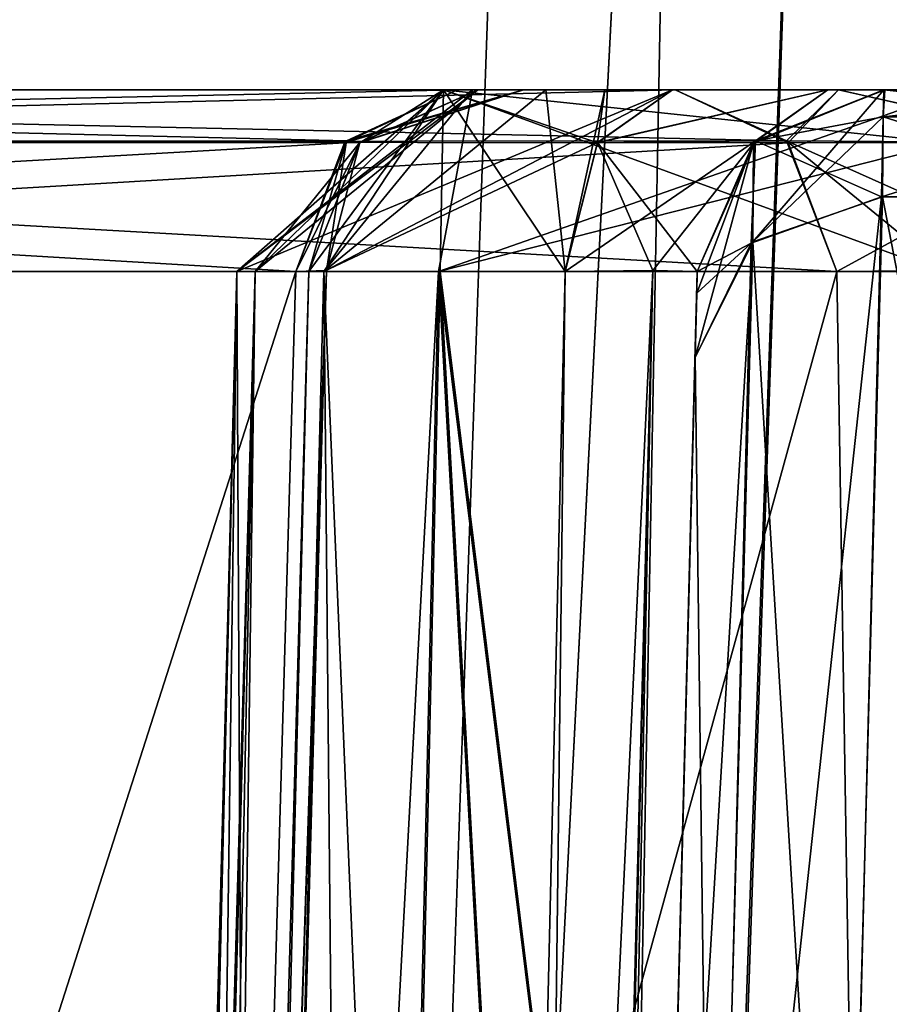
# Model space of a CAD drawing. Header units: inches. Extents: x -9.1 to 9.1, y -1.6 to 4.3.
# Tile 453 of 656: x -5.159 to -5.019, y 0.703 to 0.861. Entities that reach past the tile are written whole.
import ezdxf

# ---------------------------------------------------------------- set-up
doc = ezdxf.new("R2010")
doc.units = ezdxf.units.IN
doc.header["$LTSCALE"] = 65.185185
doc.header["$MEASUREMENT"] = 0
for name, color, linetype in [('1001', 7, 'CONTINUOUS'), ('1162', 7, 'CONTINUOUS'), ('1163', 7, 'CONTINUOUS'), ('1164', 7, 'CONTINUOUS'), ('1165', 7, 'CONTINUOUS'), ('1166', 7, 'CONTINUOUS'), ('1167', 7, 'CONTINUOUS'), ('17293', 7, 'CONTINUOUS'), ('18330', 7, 'CONTINUOUS'), ('18354', 7, 'CONTINUOUS'), ('447', 7, 'CONTINUOUS'), ('5919', 7, 'CONTINUOUS'), ('5920', 7, 'CONTINUOUS'), ('5921', 7, 'CONTINUOUS'), ('5922', 7, 'CONTINUOUS'), ('5923', 7, 'CONTINUOUS'), ('5924', 7, 'CONTINUOUS'), ('6751', 7, 'CONTINUOUS'), ('6752', 7, 'CONTINUOUS'), ('6753', 7, 'CONTINUOUS'), ('6754', 7, 'CONTINUOUS'), ('6755', 7, 'CONTINUOUS'), ('6756', 7, 'CONTINUOUS'), ('6757', 7, 'CONTINUOUS'), ('6758', 7, 'CONTINUOUS'), ('6859', 7, 'CONTINUOUS'), ('6860', 7, 'CONTINUOUS'), ('6861', 7, 'CONTINUOUS'), ('6862', 7, 'CONTINUOUS'), ('6874', 7, 'CONTINUOUS'), ('6891', 7, 'CONTINUOUS'), ('6892', 7, 'CONTINUOUS'), ('6893', 7, 'CONTINUOUS'), ('6894', 7, 'CONTINUOUS'), ('6895', 7, 'CONTINUOUS'), ('6896', 7, 'CONTINUOUS'), ('6901', 7, 'CONTINUOUS'), ('6902', 7, 'CONTINUOUS'), ('6903', 7, 'CONTINUOUS'), ('6904', 7, 'CONTINUOUS'), ('6926', 7, 'CONTINUOUS'), ('6927', 7, 'CONTINUOUS'), ('6928', 7, 'CONTINUOUS'), ('6929', 7, 'CONTINUOUS'), ('7441', 7, 'CONTINUOUS'), ('7442', 7, 'CONTINUOUS'), ('7443', 7, 'CONTINUOUS'), ('7444', 7, 'CONTINUOUS'), ('7445', 7, 'CONTINUOUS'), ('7446', 7, 'CONTINUOUS'), ('7483', 7, 'CONTINUOUS')]:
    doc.layers.add(name, color=color, linetype=linetype)

msp = doc.modelspace()

# ---------------------------------------------------------------- linework, layer by layer
at = {"layer": '1001', "linetype": 'CONTINUOUS'}
for points in [[(-5.081, -0.355, 2.82467), (-5.081, -0.355, 4.53392), (-5.05021, 0.82079, 3.49256), (-5.081, -0.355, 2.82467)], [(-5.05021, 0.82079, 3.49256), (-5.081, -0.355, 4.53392), (-5.0503, 0.81729, 3.52136), (-5.05021, 0.82079, 3.49256)], [(-5.05021, 0.82079, 2.80949), (-5.081, -0.355, 2.82467), (-5.05021, 0.82079, 3.49256), (-5.05021, 0.82079, 2.80949)], [(-5.0503, 0.81729, 3.52136), (-5.081, -0.355, 4.53392), (-5.05057, 0.80698, 3.54848), (-5.0503, 0.81729, 3.52136)], [(-5.081, -0.355, 4.53392), (-5.05694, 0.56391, 4.01082), (-5.05057, 0.80698, 3.54848), (-5.081, -0.355, 4.53392)]]:
    msp.add_3dface(points, dxfattribs=at)
at = {"layer": '1162', "linetype": 'CONTINUOUS'}
for points in [[(-5.081, -0.355, -2.82272), (-5.0874, -0.35515, -2.80205), (-5.05738, 0.82094, -2.78531), (-5.081, -0.355, -2.82272)], [(-5.05738, 0.82094, -2.78531), (-5.0874, -0.35515, -2.80205), (-5.08533, 0.2322, -2.77557), (-5.05738, 0.82094, -2.78531)], [(-5.07144, 0.82079, -2.76666), (-5.05738, 0.82094, -2.78531), (-5.08533, 0.2322, -2.77557), (-5.07144, 0.82079, -2.76666)], [(-5.05021, 0.82079, -2.80755), (-5.081, -0.355, -2.82272), (-5.05738, 0.82094, -2.78531), (-5.05021, 0.82079, -2.80755)]]:
    msp.add_3dface(points, dxfattribs=at)
at = {"layer": '1163', "linetype": 'CONTINUOUS'}
for points in [[(-5.02924, 0.85, -2.7707), (-5.04116, 0.84148, -2.80755), (-5.06623, 0.8415, -2.75924), (-5.02924, 0.85, -2.7707)], [(-5.05419, 0.85, -2.74213), (-5.02924, 0.85, -2.7707), (-5.06623, 0.8415, -2.75924), (-5.05419, 0.85, -2.74213)], [(-5.02022, 0.85, -2.80755), (-5.04116, 0.84148, -2.80755), (-5.02924, 0.85, -2.7707), (-5.02022, 0.85, -2.80755)], [(-5.05738, 0.82094, -2.78531), (-5.07144, 0.82079, -2.76666), (-5.06623, 0.8415, -2.75924), (-5.05738, 0.82094, -2.78531)], [(-5.05021, 0.82079, -2.80755), (-5.05738, 0.82094, -2.78531), (-5.06623, 0.8415, -2.75924), (-5.05021, 0.82079, -2.80755)], [(-5.04116, 0.84148, -2.80755), (-5.05021, 0.82079, -2.80755), (-5.06623, 0.8415, -2.75924), (-5.04116, 0.84148, -2.80755)]]:
    msp.add_3dface(points, dxfattribs=at)
at = {"layer": '1164', "linetype": 'CONTINUOUS'}
for points in [[(-5.04116, 0.84148, -2.80755), (-5.02022, 0.85, -2.80755), (-5.04115, 0.84149, -3.4926), (-5.04116, 0.84148, -2.80755)], [(-5.04115, 0.84149, -3.4926), (-5.02022, 0.85, -2.80755), (-5.02022, 0.85, -3.4926), (-5.04115, 0.84149, -3.4926)], [(-5.05021, 0.82079, -3.49259), (-5.04116, 0.84148, -2.80755), (-5.04115, 0.84149, -3.4926), (-5.05021, 0.82079, -3.49259)], [(-5.05021, 0.82079, -3.49259), (-5.05021, 0.82079, -2.80755), (-5.04116, 0.84148, -2.80755), (-5.05021, 0.82079, -3.49259)]]:
    msp.add_3dface(points, dxfattribs=at)
at = {"layer": '1165', "linetype": 'CONTINUOUS'}
for points in [[(-5.04115, 0.84149, -3.4926), (-5.02022, 0.85, -3.4926), (-5.04128, 0.82556, -3.55833), (-5.04115, 0.84149, -3.4926)], [(-5.04128, 0.82556, -3.55833), (-5.02022, 0.85, -3.4926), (-5.02032, 0.84562, -3.52857), (-5.04128, 0.82556, -3.55833)], [(-5.02041, 0.83277, -3.56241), (-5.04128, 0.82556, -3.55833), (-5.02032, 0.84562, -3.52857), (-5.02041, 0.83277, -3.56241)], [(-5.05057, 0.80699, -3.54846), (-5.0503, 0.81729, -3.52136), (-5.04115, 0.84149, -3.4926), (-5.05057, 0.80699, -3.54846)], [(-5.05057, 0.80699, -3.54846), (-5.04115, 0.84149, -3.4926), (-5.04128, 0.82556, -3.55833), (-5.05057, 0.80699, -3.54846)], [(-5.0503, 0.81729, -3.52136), (-5.05021, 0.82079, -3.49259), (-5.04115, 0.84149, -3.4926), (-5.0503, 0.81729, -3.52136)]]:
    msp.add_3dface(points, dxfattribs=at)
at = {"layer": '1166', "linetype": 'CONTINUOUS'}
for points in [[(-5.02695, 0.5897, -4.02475), (-5.04128, 0.82556, -3.55833), (-5.02041, 0.83277, -3.56241), (-5.02695, 0.5897, -4.02475)], [(-5.05694, 0.56391, -4.01084), (-5.05057, 0.80699, -3.54846), (-5.04128, 0.82556, -3.55833), (-5.05694, 0.56391, -4.01084)], [(-5.04791, 0.58226, -4.02055), (-5.05694, 0.56391, -4.01084), (-5.04128, 0.82556, -3.55833), (-5.04791, 0.58226, -4.02055)], [(-5.02695, 0.5897, -4.02475), (-5.04791, 0.58226, -4.02055), (-5.04128, 0.82556, -3.55833), (-5.02695, 0.5897, -4.02475)]]:
    msp.add_3dface(points, dxfattribs=at)
at = {"layer": '1167', "linetype": 'CONTINUOUS'}
for points in [[(-4.97323, 0.5897, -4.02475), (-5.02695, 0.5897, -4.02475), (-5.02041, 0.83277, -3.56241), (-4.97323, 0.5897, -4.02475)], [(-4.97323, 0.5897, -4.02475), (-5.02041, 0.83277, -3.56241), (-4.97942, 0.83277, -3.56241), (-4.97323, 0.5897, -4.02475)]]:
    msp.add_3dface(points, dxfattribs=at)
at = {"layer": '17293', "linetype": 'CONTINUOUS'}
for points in [[(-4.84199, 2.5811, 9.36497), (-4.97665, 2.58025, 9.16274), (-5.07909, -0.36132, 9.26613), (-4.84199, 2.5811, 9.36497)], [(-4.94356, -0.35621, 9.46855), (-4.84199, 2.5811, 9.36497), (-5.07909, -0.36132, 9.26613), (-4.94356, -0.35621, 9.46855)], [(-4.97665, 2.58025, 9.16274), (-5.024, 2.57785, 8.92438), (-5.07909, -0.36132, 9.26613), (-4.97665, 2.58025, 9.16274)], [(-5.07909, -0.36132, 9.26613), (-5.024, 2.57785, 8.92438), (-5.12666, -0.36218, 9.02704), (-5.07909, -0.36132, 9.26613)]]:
    msp.add_3dface(points, dxfattribs=at)
at = {"layer": '18330', "linetype": 'CONTINUOUS'}
for points in [[(-5.024, 2.57785, 6.12562), (-4.9761, 2.58026, 5.88595), (-5.12666, -0.36218, 6.02296), (-5.024, 2.57785, 6.12562)], [(-5.12666, -0.36218, 6.02296), (-4.9761, 2.58026, 5.88595), (-5.0799, -0.36135, 5.78584), (-5.12666, -0.36218, 6.02296)], [(-4.9761, 2.58026, 5.88595), (-4.94655, -0.35633, 5.58445), (-5.0799, -0.36135, 5.78584), (-4.9761, 2.58026, 5.88595)]]:
    msp.add_3dface(points, dxfattribs=at)
at = {"layer": '18354', "linetype": 'CONTINUOUS'}
for points in [[(-5.12666, -0.36218, 9.02704), (-5.024, 2.57785, 8.92438), (-5.024, 2.57785, 6.12562), (-5.12666, -0.36218, 9.02704)], [(-5.12666, -0.36218, 9.02704), (-5.024, 2.57785, 6.12562), (-5.12666, -0.36218, 6.02296), (-5.12666, -0.36218, 9.02704)]]:
    msp.add_3dface(points, dxfattribs=at)
at = {"layer": '447', "linetype": 'CONTINUOUS'}
for points in [[(-5.05021, 0.82079, -3.49259), (-5.0503, 0.81729, -3.52136), (-5.081, -0.355, -2.82272), (-5.05021, 0.82079, -3.49259)], [(-5.05021, 0.82079, -2.80755), (-5.05021, 0.82079, -3.49259), (-5.081, -0.355, -2.82272), (-5.05021, 0.82079, -2.80755)], [(-5.0503, 0.81729, -3.52136), (-5.05057, 0.80699, -3.54846), (-5.081, -0.355, -2.82272), (-5.0503, 0.81729, -3.52136)], [(-5.05057, 0.80699, -3.54846), (-5.05694, 0.56391, -4.01084), (-5.081, -0.355, -2.82272), (-5.05057, 0.80699, -3.54846)]]:
    msp.add_3dface(points, dxfattribs=at)
at = {"layer": '5919', "linetype": 'CONTINUOUS'}
for points in [[(-5.02677, 0.5897, 4.02475), (-4.97305, 0.5897, 4.02475), (-4.97959, 0.83277, 3.56241), (-5.02677, 0.5897, 4.02475)], [(-5.02677, 0.5897, 4.02475), (-4.97959, 0.83277, 3.56241), (-5.02058, 0.83277, 3.56241), (-5.02677, 0.5897, 4.02475)]]:
    msp.add_3dface(points, dxfattribs=at)
at = {"layer": '5920', "linetype": 'CONTINUOUS'}
for points in [[(-5.04764, 0.58249, 4.02067), (-5.02677, 0.5897, 4.02475), (-5.02058, 0.83277, 3.56241), (-5.04764, 0.58249, 4.02067)], [(-5.04764, 0.58249, 4.02067), (-5.02058, 0.83277, 3.56241), (-5.04155, 0.82533, 3.55821), (-5.04764, 0.58249, 4.02067)], [(-5.05057, 0.80698, 3.54848), (-5.04764, 0.58249, 4.02067), (-5.04155, 0.82533, 3.55821), (-5.05057, 0.80698, 3.54848)], [(-5.05694, 0.56391, 4.01082), (-5.04764, 0.58249, 4.02067), (-5.05057, 0.80698, 3.54848), (-5.05694, 0.56391, 4.01082)]]:
    msp.add_3dface(points, dxfattribs=at)
at = {"layer": '5921', "linetype": 'CONTINUOUS'}
for points in [[(-5.02003, 0.85, 3.4926), (-5.04085, 0.84178, 3.4926), (-5.02032, 0.84563, 3.52853), (-5.02003, 0.85, 3.4926)], [(-5.04085, 0.84178, 3.4926), (-5.02058, 0.83277, 3.56241), (-5.02032, 0.84563, 3.52853), (-5.04085, 0.84178, 3.4926)], [(-5.05021, 0.82079, 3.49256), (-5.04155, 0.82533, 3.55821), (-5.04085, 0.84178, 3.4926), (-5.05021, 0.82079, 3.49256)], [(-5.04155, 0.82533, 3.55821), (-5.02058, 0.83277, 3.56241), (-5.04085, 0.84178, 3.4926), (-5.04155, 0.82533, 3.55821)], [(-5.0503, 0.81729, 3.52136), (-5.05057, 0.80698, 3.54848), (-5.04155, 0.82533, 3.55821), (-5.0503, 0.81729, 3.52136)], [(-5.05021, 0.82079, 3.49256), (-5.0503, 0.81729, 3.52136), (-5.04155, 0.82533, 3.55821), (-5.05021, 0.82079, 3.49256)]]:
    msp.add_3dface(points, dxfattribs=at)
at = {"layer": '5922', "linetype": 'CONTINUOUS'}
for points in [[(-5.04085, 0.84178, 3.4926), (-5.02003, 0.85, 3.4926), (-5.04084, 0.84179, 2.80949), (-5.04085, 0.84178, 3.4926)], [(-5.04084, 0.84179, 2.80949), (-5.02003, 0.85, 3.4926), (-5.02022, 0.85, 2.80949), (-5.04084, 0.84179, 2.80949)], [(-5.05021, 0.82079, 2.80949), (-5.04085, 0.84178, 3.4926), (-5.04084, 0.84179, 2.80949), (-5.05021, 0.82079, 2.80949)], [(-5.05021, 0.82079, 2.80949), (-5.05021, 0.82079, 3.49256), (-5.04085, 0.84178, 3.4926), (-5.05021, 0.82079, 2.80949)]]:
    msp.add_3dface(points, dxfattribs=at)
at = {"layer": '5923', "linetype": 'CONTINUOUS'}
for points in [[(-5.06624, 0.84148, 2.76121), (-5.04084, 0.84179, 2.80949), (-5.02924, 0.85, 2.77265), (-5.06624, 0.84148, 2.76121)], [(-5.05419, 0.85, 2.74408), (-5.06624, 0.84148, 2.76121), (-5.02924, 0.85, 2.77265), (-5.05419, 0.85, 2.74408)], [(-5.04084, 0.84179, 2.80949), (-5.02022, 0.85, 2.80949), (-5.02924, 0.85, 2.77265), (-5.04084, 0.84179, 2.80949)], [(-5.07144, 0.82079, 2.76861), (-5.04084, 0.84179, 2.80949), (-5.06624, 0.84148, 2.76121), (-5.07144, 0.82079, 2.76861)], [(-5.04084, 0.84179, 2.80949), (-5.07144, 0.82079, 2.76861), (-5.05738, 0.82094, 2.78726), (-5.04084, 0.84179, 2.80949)], [(-5.05021, 0.82079, 2.80949), (-5.04084, 0.84179, 2.80949), (-5.05738, 0.82094, 2.78726), (-5.05021, 0.82079, 2.80949)]]:
    msp.add_3dface(points, dxfattribs=at)
at = {"layer": '5924', "linetype": 'CONTINUOUS'}
for points in [[(-5.081, -0.355, 2.82467), (-5.05738, 0.82094, 2.78726), (-5.08574, -0.3552, 2.80344), (-5.081, -0.355, 2.82467)], [(-5.05738, 0.82094, 2.78726), (-5.07144, 0.82079, 2.76861), (-5.08574, -0.3552, 2.80344), (-5.05738, 0.82094, 2.78726)], [(-5.07144, 0.82079, 2.76861), (-5.08533, 0.2322, 2.77752), (-5.08574, -0.3552, 2.80344), (-5.07144, 0.82079, 2.76861)], [(-5.081, -0.355, 2.82467), (-5.05021, 0.82079, 2.80949), (-5.05738, 0.82094, 2.78726), (-5.081, -0.355, 2.82467)]]:
    msp.add_3dface(points, dxfattribs=at)
at = {"layer": '6751', "linetype": 'CONTINUOUS'}
for points in [[(-5.081, -0.355, 0.77728), (-5.0874, -0.35515, 0.79795), (-5.05738, 0.82094, 0.81469), (-5.081, -0.355, 0.77728)], [(-5.05738, 0.82094, 0.81469), (-5.0874, -0.35515, 0.79795), (-5.08533, 0.2322, 0.82443), (-5.05738, 0.82094, 0.81469)], [(-5.07144, 0.82079, 0.83334), (-5.05738, 0.82094, 0.81469), (-5.08533, 0.2322, 0.82443), (-5.07144, 0.82079, 0.83334)], [(-5.05021, 0.82079, 0.79245), (-5.081, -0.355, 0.77728), (-5.05738, 0.82094, 0.81469), (-5.05021, 0.82079, 0.79245)]]:
    msp.add_3dface(points, dxfattribs=at)
at = {"layer": '6752', "linetype": 'CONTINUOUS'}
for points in [[(-5.02924, 0.85, 0.8293), (-5.04115, 0.84149, 0.79245), (-5.06623, 0.8415, 0.84076), (-5.02924, 0.85, 0.8293)], [(-5.05419, 0.85, 0.85787), (-5.02924, 0.85, 0.8293), (-5.06623, 0.8415, 0.84076), (-5.05419, 0.85, 0.85787)], [(-5.02022, 0.85, 0.79245), (-5.04115, 0.84149, 0.79245), (-5.02924, 0.85, 0.8293), (-5.02022, 0.85, 0.79245)], [(-5.05738, 0.82094, 0.81469), (-5.07144, 0.82079, 0.83334), (-5.06623, 0.8415, 0.84076), (-5.05738, 0.82094, 0.81469)], [(-5.05021, 0.82079, 0.79245), (-5.05738, 0.82094, 0.81469), (-5.06623, 0.8415, 0.84076), (-5.05021, 0.82079, 0.79245)], [(-5.04115, 0.84149, 0.79245), (-5.05021, 0.82079, 0.79245), (-5.06623, 0.8415, 0.84076), (-5.04115, 0.84149, 0.79245)]]:
    msp.add_3dface(points, dxfattribs=at)
at = {"layer": '6753', "linetype": 'CONTINUOUS'}
for points in [[(-5.04115, 0.84149, 0.79245), (-5.02022, 0.85, 0.79245), (-5.04084, 0.84179, -0.79051), (-5.04115, 0.84149, 0.79245)], [(-5.04084, 0.84179, -0.79051), (-5.02022, 0.85, 0.79245), (-5.02022, 0.85, -0.79051), (-5.04084, 0.84179, -0.79051)], [(-5.05021, 0.82079, -0.79051), (-5.04115, 0.84149, 0.79245), (-5.04084, 0.84179, -0.79051), (-5.05021, 0.82079, -0.79051)], [(-5.05021, 0.82079, 0.79245), (-5.04115, 0.84149, 0.79245), (-5.05021, 0.82079, -0.79051), (-5.05021, 0.82079, 0.79245)]]:
    msp.add_3dface(points, dxfattribs=at)
at = {"layer": '6754', "linetype": 'CONTINUOUS'}
for points in [[(-5.081, -0.355, -0.77533), (-5.081, -0.355, 0.77728), (-5.05021, 0.82079, -0.79051), (-5.081, -0.355, -0.77533)], [(-5.081, -0.355, 0.77728), (-5.05021, 0.82079, 0.79245), (-5.05021, 0.82079, -0.79051), (-5.081, -0.355, 0.77728)]]:
    msp.add_3dface(points, dxfattribs=at)
at = {"layer": '6755', "linetype": 'CONTINUOUS'}
for points in [[(-5.081, -0.355, -0.77533), (-5.05738, 0.82094, -0.81274), (-5.08574, -0.3552, -0.79656), (-5.081, -0.355, -0.77533)], [(-5.05738, 0.82094, -0.81274), (-5.07144, 0.82079, -0.83139), (-5.08574, -0.3552, -0.79656), (-5.05738, 0.82094, -0.81274)], [(-5.07144, 0.82079, -0.83139), (-5.08533, 0.2322, -0.82248), (-5.08574, -0.3552, -0.79656), (-5.07144, 0.82079, -0.83139)], [(-5.081, -0.355, -0.77533), (-5.05021, 0.82079, -0.79051), (-5.05738, 0.82094, -0.81274), (-5.081, -0.355, -0.77533)]]:
    msp.add_3dface(points, dxfattribs=at)
at = {"layer": '6756', "linetype": 'CONTINUOUS'}
for points in [[(-5.06624, 0.84149, -0.8388), (-5.04084, 0.84179, -0.79051), (-5.02924, 0.85, -0.82735), (-5.06624, 0.84149, -0.8388)], [(-5.05418, 0.85, -0.85591), (-5.06624, 0.84149, -0.8388), (-5.02924, 0.85, -0.82735), (-5.05418, 0.85, -0.85591)], [(-5.04084, 0.84179, -0.79051), (-5.02022, 0.85, -0.79051), (-5.02924, 0.85, -0.82735), (-5.04084, 0.84179, -0.79051)], [(-5.04084, 0.84179, -0.79051), (-5.07144, 0.82079, -0.83139), (-5.05738, 0.82094, -0.81274), (-5.04084, 0.84179, -0.79051)], [(-5.07144, 0.82079, -0.83139), (-5.04084, 0.84179, -0.79051), (-5.06624, 0.84149, -0.8388), (-5.07144, 0.82079, -0.83139)], [(-5.05021, 0.82079, -0.79051), (-5.04084, 0.84179, -0.79051), (-5.05738, 0.82094, -0.81274), (-5.05021, 0.82079, -0.79051)]]:
    msp.add_3dface(points, dxfattribs=at)
at = {"layer": '6757', "linetype": 'CONTINUOUS'}
for points in [[(-5.12421, 0.82079, -0.933), (-5.11023, 0.82079, -0.87575), (-5.09101, 0.85, -0.90861), (-5.12421, 0.82079, -0.933)], [(-5.12129, 0.82079, -0.95976), (-5.12421, 0.82079, -0.933), (-5.08547, 0.85, -0.97265), (-5.12129, 0.82079, -0.95976)], [(-5.08547, 0.85, -0.97265), (-5.12421, 0.82079, -0.933), (-5.09101, 0.85, -0.90861), (-5.08547, 0.85, -0.97265)], [(-5.10445, 0.8415, -0.98146), (-5.12129, 0.82079, -0.95976), (-5.08547, 0.85, -0.97265), (-5.10445, 0.8415, -0.98146)], [(-5.11023, 0.82079, -0.87575), (-5.07144, 0.82079, -0.83139), (-5.09101, 0.85, -0.90861), (-5.11023, 0.82079, -0.87575)], [(-5.07144, 0.82079, -0.83139), (-5.06624, 0.84149, -0.8388), (-5.09101, 0.85, -0.90861), (-5.07144, 0.82079, -0.83139)], [(-5.06624, 0.84149, -0.8388), (-5.05418, 0.85, -0.85591), (-5.09101, 0.85, -0.90861), (-5.06624, 0.84149, -0.8388)], [(-5.11268, 0.82079, -0.98527), (-5.12129, 0.82079, -0.95976), (-5.10445, 0.8415, -0.98146), (-5.11268, 0.82079, -0.98527)]]:
    msp.add_3dface(points, dxfattribs=at)
at = {"layer": '6758', "linetype": 'CONTINUOUS'}
for points in [[(-5.12421, 0.82079, -0.933), (-5.12129, 0.82079, -0.95976), (-5.155, -0.355, -0.933), (-5.12421, 0.82079, -0.933)], [(-5.14031, -0.355, -0.86715), (-5.12421, 0.82079, -0.933), (-5.155, -0.355, -0.933), (-5.14031, -0.355, -0.86715)], [(-5.155, -0.355, -0.933), (-5.12129, 0.82079, -0.95976), (-5.15265, -0.355, -0.95987), (-5.155, -0.355, -0.933)], [(-5.15265, -0.355, -0.95987), (-5.12129, 0.82079, -0.95976), (-5.14539, -0.355, -0.98673), (-5.15265, -0.355, -0.95987)], [(-5.14539, -0.355, -0.98673), (-5.12129, 0.82079, -0.95976), (-5.12915, 0.2322, -0.98605), (-5.14539, -0.355, -0.98673)], [(-5.09904, -0.355, -0.81377), (-5.11023, 0.82079, -0.87575), (-5.14031, -0.355, -0.86715), (-5.09904, -0.355, -0.81377)], [(-5.11023, 0.82079, -0.87575), (-5.12421, 0.82079, -0.933), (-5.14031, -0.355, -0.86715), (-5.11023, 0.82079, -0.87575)], [(-5.12129, 0.82079, -0.95976), (-5.11268, 0.82079, -0.98527), (-5.12915, 0.2322, -0.98605), (-5.12129, 0.82079, -0.95976)], [(-5.08533, 0.2322, -0.82248), (-5.07144, 0.82079, -0.83139), (-5.11023, 0.82079, -0.87575), (-5.08533, 0.2322, -0.82248)], [(-5.09904, -0.355, -0.81377), (-5.08533, 0.2322, -0.82248), (-5.11023, 0.82079, -0.87575), (-5.09904, -0.355, -0.81377)]]:
    msp.add_3dface(points, dxfattribs=at)
at = {"layer": '6859', "linetype": 'CONTINUOUS'}
msp.add_3dface([(-5.02776, 0.82079, 1.08346), (-5.00869, -0.355, 1.112), (-5.01043, 0.82094, 1.06779), (-5.02776, 0.82079, 1.08346)], dxfattribs=at)
at = {"layer": '6860', "linetype": 'CONTINUOUS'}
for points in [[(-5.05374, 0.85, 1.06846), (-5.0356, 0.84148, 1.07893), (-5.0275, 0.85, 1.04106), (-5.05374, 0.85, 1.06846)], [(-5.0356, 0.84148, 1.07893), (-4.98974, 0.8415, 1.04964), (-5.0275, 0.85, 1.04106), (-5.0356, 0.84148, 1.07893)], [(-4.98974, 0.8415, 1.04964), (-4.9916, 0.85, 1.0288), (-5.0275, 0.85, 1.04106), (-4.98974, 0.8415, 1.04964)], [(-5.02776, 0.82079, 1.08346), (-4.98974, 0.8415, 1.04964), (-5.0356, 0.84148, 1.07893), (-5.02776, 0.82079, 1.08346)], [(-4.98974, 0.8415, 1.04964), (-5.02776, 0.82079, 1.08346), (-5.01043, 0.82094, 1.06779), (-4.98974, 0.8415, 1.04964)]]:
    msp.add_3dface(points, dxfattribs=at)
at = {"layer": '6861', "linetype": 'CONTINUOUS'}
for points in [[(-5.39338, 0.84179, 1.69799), (-5.05374, 0.85, 1.06846), (-5.41124, 0.85, 1.68768), (-5.39338, 0.84179, 1.69799)], [(-5.0356, 0.84148, 1.07893), (-5.05374, 0.85, 1.06846), (-5.39338, 0.84179, 1.69799), (-5.0356, 0.84148, 1.07893)], [(-5.38527, 0.82079, 1.70268), (-5.0356, 0.84148, 1.07893), (-5.39338, 0.84179, 1.69799), (-5.38527, 0.82079, 1.70268)], [(-5.02776, 0.82079, 1.08346), (-5.0356, 0.84148, 1.07893), (-5.38527, 0.82079, 1.70268), (-5.02776, 0.82079, 1.08346)]]:
    msp.add_3dface(points, dxfattribs=at)
at = {"layer": '6862', "linetype": 'CONTINUOUS'}
for points in [[(-5.35102, -0.355, 1.70493), (-5.02776, 0.82079, 1.08346), (-5.38527, 0.82079, 1.70268), (-5.35102, -0.355, 1.70493)], [(-5.35102, -0.355, 1.70493), (-5.00869, -0.355, 1.112), (-5.02776, 0.82079, 1.08346), (-5.35102, -0.355, 1.70493)]]:
    msp.add_3dface(points, dxfattribs=at)
at = {"layer": '6874', "linetype": 'CONTINUOUS'}
for points in [[(-5.41124, 0.85, 1.68768), (-5.05374, 0.85, 1.06846), (-5.44626, 0.85, 1.66746), (-5.41124, 0.85, 1.68768)], [(-5.44626, 0.85, 1.66746), (-5.05374, 0.85, 1.06846), (-5.08876, 0.85, 1.04824), (-5.44626, 0.85, 1.66746)], [(-5.44626, 0.85, -1.66551), (-5.08876, 0.85, -1.04629), (-5.05374, 0.85, -1.06651), (-5.44626, 0.85, -1.66551)], [(-5.41124, 0.85, -1.68573), (-5.44626, 0.85, -1.66551), (-5.05374, 0.85, -1.06651), (-5.41124, 0.85, -1.68573)], [(-4.94581, 0.85, 0.85787), (-5.05419, 0.85, 0.85787), (-5.09101, 0.85, 0.91056), (-4.94581, 0.85, 0.85787)], [(-5.09101, 0.85, -0.90861), (-5.05418, 0.85, -0.85591), (-4.94581, 0.85, -0.85592), (-5.09101, 0.85, -0.90861)], [(-5.08547, 0.85, -0.97265), (-5.09101, 0.85, -0.90861), (-4.90899, 0.85, -0.95739), (-5.08547, 0.85, -0.97265)], [(-5.09101, 0.85, -0.90861), (-4.94581, 0.85, -0.85592), (-4.90899, 0.85, -0.95739), (-5.09101, 0.85, -0.90861)], [(-4.93491, 0.85, 0.86683), (-4.94581, 0.85, 0.85787), (-5.09101, 0.85, 0.91056), (-4.93491, 0.85, 0.86683)], [(-4.91365, 0.85, 0.97265), (-4.92547, 0.85, 0.87731), (-5.09101, 0.85, 0.91056), (-4.91365, 0.85, 0.97265)], [(-5.08547, 0.85, 0.97462), (-4.91365, 0.85, 0.97265), (-5.09101, 0.85, 0.91056), (-5.08547, 0.85, 0.97462)], [(-4.92547, 0.85, 0.87731), (-4.93491, 0.85, 0.86683), (-5.09101, 0.85, 0.91056), (-4.92547, 0.85, 0.87731)], [(-5.0275, 0.85, 1.04106), (-4.9916, 0.85, 1.0288), (-5.08876, 0.85, 1.04824), (-5.0275, 0.85, 1.04106)], [(-5.08876, 0.85, 1.04824), (-4.9916, 0.85, 1.0288), (-5.07815, 0.85, 1.01182), (-5.08876, 0.85, 1.04824)], [(-5.05374, 0.85, 1.06846), (-5.0275, 0.85, 1.04106), (-5.08876, 0.85, 1.04824), (-5.05374, 0.85, 1.06846)], [(-5.08876, 0.85, -1.04629), (-5.07814, 0.85, -1.00987), (-5.0275, 0.85, -1.03911), (-5.08876, 0.85, -1.04629)], [(-5.05374, 0.85, -1.06651), (-5.08876, 0.85, -1.04629), (-5.0275, 0.85, -1.03911), (-5.05374, 0.85, -1.06651)], [(-5.07814, 0.85, -1.00987), (-5.08547, 0.85, -0.97265), (-4.99161, 0.85, -1.02685), (-5.07814, 0.85, -1.00987)], [(-4.99161, 0.85, -1.02685), (-5.08547, 0.85, -0.97265), (-4.90899, 0.85, -0.95739), (-4.99161, 0.85, -1.02685)], [(-5.07815, 0.85, 1.01182), (-4.91365, 0.85, 0.97265), (-5.08547, 0.85, 0.97462), (-5.07815, 0.85, 1.01182)], [(-4.9916, 0.85, 1.0288), (-4.91365, 0.85, 0.97265), (-5.07815, 0.85, 1.01182), (-4.9916, 0.85, 1.0288)], [(-5.0275, 0.85, -1.03911), (-5.07814, 0.85, -1.00987), (-4.99161, 0.85, -1.02685), (-5.0275, 0.85, -1.03911)], [(-5.02924, 0.85, 0.8293), (-5.05419, 0.85, 0.85787), (-4.97076, 0.85, 0.8293), (-5.02924, 0.85, 0.8293)], [(-5.05419, 0.85, 0.85787), (-4.94581, 0.85, 0.85787), (-4.97076, 0.85, 0.8293), (-5.05419, 0.85, 0.85787)], [(-5.05418, 0.85, -0.85591), (-5.02924, 0.85, -0.82735), (-4.94581, 0.85, -0.85592), (-5.05418, 0.85, -0.85591)], [(-5.02022, 0.85, 0.79245), (-5.02924, 0.85, 0.8293), (-4.97978, 0.85, 0.79245), (-5.02022, 0.85, 0.79245)], [(-4.97978, 0.85, 0.79245), (-5.02924, 0.85, 0.8293), (-4.97076, 0.85, 0.8293), (-4.97978, 0.85, 0.79245)], [(-5.02924, 0.85, -0.82735), (-5.02022, 0.85, -0.79051), (-4.97076, 0.85, -0.82735), (-5.02924, 0.85, -0.82735)], [(-5.02924, 0.85, -0.82735), (-4.97076, 0.85, -0.82735), (-4.94581, 0.85, -0.85592), (-5.02924, 0.85, -0.82735)], [(-5.02022, 0.85, -0.79051), (-5.02022, 0.85, 0.79245), (-4.97978, 0.85, -0.79051), (-5.02022, 0.85, -0.79051)], [(-4.97978, 0.85, -0.79051), (-5.02022, 0.85, 0.79245), (-4.97978, 0.85, 0.79245), (-4.97978, 0.85, -0.79051)], [(-5.02022, 0.85, -0.79051), (-4.97978, 0.85, -0.79051), (-4.97076, 0.85, -0.82735), (-5.02022, 0.85, -0.79051)]]:
    msp.add_3dface(points, dxfattribs=at)
at = {"layer": '6891', "linetype": 'CONTINUOUS'}
for points in [[(-5.1403, -0.355, 0.86907), (-5.155, -0.355, 0.93533), (-5.12421, 0.82079, 0.93495), (-5.1403, -0.355, 0.86907)], [(-5.155, -0.355, 0.93533), (-5.15251, -0.355, 0.96265), (-5.12421, 0.82079, 0.93495), (-5.155, -0.355, 0.93533)], [(-5.15251, -0.355, 0.96265), (-5.14539, -0.355, 0.98868), (-5.12129, 0.82079, 0.96171), (-5.15251, -0.355, 0.96265)], [(-5.12421, 0.82079, 0.93495), (-5.15251, -0.355, 0.96265), (-5.12129, 0.82079, 0.96171), (-5.12421, 0.82079, 0.93495)], [(-5.12129, 0.82079, 0.96171), (-5.14539, -0.355, 0.98868), (-5.12915, 0.2322, 0.988), (-5.12129, 0.82079, 0.96171)], [(-5.09904, -0.355, 0.81572), (-5.1403, -0.355, 0.86907), (-5.11023, 0.82079, 0.8777), (-5.09904, -0.355, 0.81572)], [(-5.1403, -0.355, 0.86907), (-5.12421, 0.82079, 0.93495), (-5.11023, 0.82079, 0.8777), (-5.1403, -0.355, 0.86907)], [(-5.11268, 0.82079, 0.98722), (-5.12129, 0.82079, 0.96171), (-5.12915, 0.2322, 0.988), (-5.11268, 0.82079, 0.98722)], [(-5.08533, 0.2322, 0.82443), (-5.09904, -0.355, 0.81572), (-5.11023, 0.82079, 0.8777), (-5.08533, 0.2322, 0.82443)], [(-5.07144, 0.82079, 0.83334), (-5.08533, 0.2322, 0.82443), (-5.11023, 0.82079, 0.8777), (-5.07144, 0.82079, 0.83334)]]:
    msp.add_3dface(points, dxfattribs=at)
at = {"layer": '6892', "linetype": 'CONTINUOUS'}
for points in [[(-5.09101, 0.85, 0.91056), (-5.12421, 0.82079, 0.93495), (-5.12129, 0.82079, 0.96171), (-5.09101, 0.85, 0.91056)], [(-5.12421, 0.82079, 0.93495), (-5.09101, 0.85, 0.91056), (-5.11023, 0.82079, 0.8777), (-5.12421, 0.82079, 0.93495)], [(-5.09101, 0.85, 0.91056), (-5.12129, 0.82079, 0.96171), (-5.11268, 0.82079, 0.98722), (-5.09101, 0.85, 0.91056)], [(-5.09101, 0.85, 0.91056), (-5.11268, 0.82079, 0.98722), (-5.10446, 0.84149, 0.98341), (-5.09101, 0.85, 0.91056)], [(-5.05419, 0.85, 0.85787), (-5.06623, 0.8415, 0.84076), (-5.11023, 0.82079, 0.8777), (-5.05419, 0.85, 0.85787)], [(-5.09101, 0.85, 0.91056), (-5.05419, 0.85, 0.85787), (-5.11023, 0.82079, 0.8777), (-5.09101, 0.85, 0.91056)], [(-5.08547, 0.85, 0.97462), (-5.09101, 0.85, 0.91056), (-5.10446, 0.84149, 0.98341), (-5.08547, 0.85, 0.97462)], [(-5.06623, 0.8415, 0.84076), (-5.07144, 0.82079, 0.83334), (-5.11023, 0.82079, 0.8777), (-5.06623, 0.8415, 0.84076)]]:
    msp.add_3dface(points, dxfattribs=at)
at = {"layer": '6893', "linetype": 'CONTINUOUS'}
for points in [[(-5.08876, 0.85, 1.04824), (-5.07815, 0.85, 1.01182), (-5.10662, 0.84179, 1.03793), (-5.08876, 0.85, 1.04824)], [(-5.07815, 0.85, 1.01182), (-5.10446, 0.84149, 0.98341), (-5.10662, 0.84179, 1.03793), (-5.07815, 0.85, 1.01182)], [(-5.07815, 0.85, 1.01182), (-5.08547, 0.85, 0.97462), (-5.10446, 0.84149, 0.98341), (-5.07815, 0.85, 1.01182)], [(-5.11473, 0.82079, 1.03325), (-5.10662, 0.84179, 1.03793), (-5.10983, 0.82094, 1.01041), (-5.11473, 0.82079, 1.03325)], [(-5.10446, 0.84149, 0.98341), (-5.11268, 0.82079, 0.98722), (-5.10662, 0.84179, 1.03793), (-5.10446, 0.84149, 0.98341)], [(-5.10662, 0.84179, 1.03793), (-5.11268, 0.82079, 0.98722), (-5.10983, 0.82094, 1.01041), (-5.10662, 0.84179, 1.03793)]]:
    msp.add_3dface(points, dxfattribs=at)
at = {"layer": '6894', "linetype": 'CONTINUOUS'}
for points in [[(-5.14247, -0.3552, 1.01024), (-5.14898, -0.355, 1.031), (-5.10983, 0.82094, 1.01041), (-5.14247, -0.3552, 1.01024)], [(-5.14898, -0.355, 1.031), (-5.11473, 0.82079, 1.03325), (-5.10983, 0.82094, 1.01041), (-5.14898, -0.355, 1.031)], [(-5.11268, 0.82079, 0.98722), (-5.14247, -0.3552, 1.01024), (-5.10983, 0.82094, 1.01041), (-5.11268, 0.82079, 0.98722)], [(-5.14247, -0.3552, 1.01024), (-5.11268, 0.82079, 0.98722), (-5.12915, 0.2322, 0.988), (-5.14247, -0.3552, 1.01024)]]:
    msp.add_3dface(points, dxfattribs=at)
at = {"layer": '6895', "linetype": 'CONTINUOUS'}
for points in [[(-5.14898, -0.355, 1.031), (-5.49131, -0.355, 1.62393), (-5.47224, 0.82079, 1.65247), (-5.14898, -0.355, 1.031)], [(-5.11473, 0.82079, 1.03325), (-5.14898, -0.355, 1.031), (-5.47224, 0.82079, 1.65247), (-5.11473, 0.82079, 1.03325)]]:
    msp.add_3dface(points, dxfattribs=at)
at = {"layer": '6896', "linetype": 'CONTINUOUS'}
for points in [[(-5.44626, 0.85, 1.66746), (-5.10662, 0.84179, 1.03793), (-5.4644, 0.84148, 1.65699), (-5.44626, 0.85, 1.66746)], [(-5.44626, 0.85, 1.66746), (-5.08876, 0.85, 1.04824), (-5.10662, 0.84179, 1.03793), (-5.44626, 0.85, 1.66746)], [(-5.10662, 0.84179, 1.03793), (-5.11473, 0.82079, 1.03325), (-5.4644, 0.84148, 1.65699), (-5.10662, 0.84179, 1.03793)], [(-5.11473, 0.82079, 1.03325), (-5.47224, 0.82079, 1.65247), (-5.4644, 0.84148, 1.65699), (-5.11473, 0.82079, 1.03325)]]:
    msp.add_3dface(points, dxfattribs=at)
at = {"layer": '6901', "linetype": 'CONTINUOUS'}
for points in [[(-5.10445, 0.8415, -0.98146), (-5.07814, 0.85, -1.00987), (-5.1069, 0.84148, -1.03582), (-5.10445, 0.8415, -0.98146)], [(-5.07814, 0.85, -1.00987), (-5.08876, 0.85, -1.04629), (-5.1069, 0.84148, -1.03582), (-5.07814, 0.85, -1.00987)], [(-5.10445, 0.8415, -0.98146), (-5.08547, 0.85, -0.97265), (-5.07814, 0.85, -1.00987), (-5.10445, 0.8415, -0.98146)], [(-5.11473, 0.82079, -1.0313), (-5.10445, 0.8415, -0.98146), (-5.1069, 0.84148, -1.03582), (-5.11473, 0.82079, -1.0313)], [(-5.10445, 0.8415, -0.98146), (-5.11473, 0.82079, -1.0313), (-5.10983, 0.82094, -1.00846), (-5.10445, 0.8415, -0.98146)], [(-5.11268, 0.82079, -0.98527), (-5.10445, 0.8415, -0.98146), (-5.10983, 0.82094, -1.00846), (-5.11268, 0.82079, -0.98527)]]:
    msp.add_3dface(points, dxfattribs=at)
at = {"layer": '6902', "linetype": 'CONTINUOUS'}
for points in [[(-5.14898, -0.355, -1.02905), (-5.14419, -0.35515, -1.00794), (-5.10983, 0.82094, -1.00846), (-5.14898, -0.355, -1.02905)], [(-5.11473, 0.82079, -1.0313), (-5.14898, -0.355, -1.02905), (-5.10983, 0.82094, -1.00846), (-5.11473, 0.82079, -1.0313)], [(-5.14419, -0.35515, -1.00794), (-5.12915, 0.2322, -0.98605), (-5.10983, 0.82094, -1.00846), (-5.14419, -0.35515, -1.00794)], [(-5.12915, 0.2322, -0.98605), (-5.11268, 0.82079, -0.98527), (-5.10983, 0.82094, -1.00846), (-5.12915, 0.2322, -0.98605)]]:
    msp.add_3dface(points, dxfattribs=at)
at = {"layer": '6903', "linetype": 'CONTINUOUS'}
for points in [[(-5.49131, -0.355, -1.62198), (-5.14898, -0.355, -1.02905), (-5.11473, 0.82079, -1.0313), (-5.49131, -0.355, -1.62198)], [(-5.49131, -0.355, -1.62198), (-5.11473, 0.82079, -1.0313), (-5.47224, 0.82079, -1.65052), (-5.49131, -0.355, -1.62198)]]:
    msp.add_3dface(points, dxfattribs=at)
at = {"layer": '6904', "linetype": 'CONTINUOUS'}
for points in [[(-5.08876, 0.85, -1.04629), (-5.44626, 0.85, -1.66551), (-5.46413, 0.84179, -1.6552), (-5.08876, 0.85, -1.04629)], [(-5.1069, 0.84148, -1.03582), (-5.08876, 0.85, -1.04629), (-5.46413, 0.84179, -1.6552), (-5.1069, 0.84148, -1.03582)], [(-5.47224, 0.82079, -1.65052), (-5.1069, 0.84148, -1.03582), (-5.46413, 0.84179, -1.6552), (-5.47224, 0.82079, -1.65052)], [(-5.11473, 0.82079, -1.0313), (-5.1069, 0.84148, -1.03582), (-5.47224, 0.82079, -1.65052), (-5.11473, 0.82079, -1.0313)]]:
    msp.add_3dface(points, dxfattribs=at)
at = {"layer": '6926', "linetype": 'CONTINUOUS'}
for points in [[(-5.41124, 0.85, -1.68573), (-5.05374, 0.85, -1.06651), (-5.03587, 0.84179, -1.07683), (-5.41124, 0.85, -1.68573)], [(-5.3931, 0.84148, -1.6962), (-5.41124, 0.85, -1.68573), (-5.03587, 0.84179, -1.07683), (-5.3931, 0.84148, -1.6962)], [(-5.02776, 0.82079, -1.08151), (-5.3931, 0.84148, -1.6962), (-5.03587, 0.84179, -1.07683), (-5.02776, 0.82079, -1.08151)], [(-5.38527, 0.82079, -1.70073), (-5.3931, 0.84148, -1.6962), (-5.02776, 0.82079, -1.08151), (-5.38527, 0.82079, -1.70073)]]:
    msp.add_3dface(points, dxfattribs=at)
at = {"layer": '6927', "linetype": 'CONTINUOUS'}
for points in [[(-5.00869, -0.355, -1.11005), (-5.35102, -0.355, -1.70298), (-5.38527, 0.82079, -1.70073), (-5.00869, -0.355, -1.11005)], [(-5.00869, -0.355, -1.11005), (-5.38527, 0.82079, -1.70073), (-5.02776, 0.82079, -1.08151), (-5.00869, -0.355, -1.11005)]]:
    msp.add_3dface(points, dxfattribs=at)
at = {"layer": '6928', "linetype": 'CONTINUOUS'}
msp.add_3dface([(-5.00869, -0.355, -1.11005), (-5.02776, 0.82079, -1.08151), (-5.01043, 0.82094, -1.06584), (-5.00869, -0.355, -1.11005)], dxfattribs=at)
at = {"layer": '6929', "linetype": 'CONTINUOUS'}
for points in [[(-5.05374, 0.85, -1.06651), (-5.0275, 0.85, -1.03911), (-5.03587, 0.84179, -1.07683), (-5.05374, 0.85, -1.06651)], [(-5.03587, 0.84179, -1.07683), (-5.0275, 0.85, -1.03911), (-4.98974, 0.84149, -1.0477), (-5.03587, 0.84179, -1.07683)], [(-5.0275, 0.85, -1.03911), (-4.99161, 0.85, -1.02685), (-4.98974, 0.84149, -1.0477), (-5.0275, 0.85, -1.03911)], [(-5.02776, 0.82079, -1.08151), (-5.03587, 0.84179, -1.07683), (-5.01043, 0.82094, -1.06584), (-5.02776, 0.82079, -1.08151)], [(-5.03587, 0.84179, -1.07683), (-4.98893, 0.82079, -1.05672), (-5.01043, 0.82094, -1.06584), (-5.03587, 0.84179, -1.07683)], [(-4.98893, 0.82079, -1.05672), (-5.03587, 0.84179, -1.07683), (-4.98974, 0.84149, -1.0477), (-4.98893, 0.82079, -1.05672)]]:
    msp.add_3dface(points, dxfattribs=at)
at = {"layer": '7441', "linetype": 'CONTINUOUS'}
for points in [[(-5.12421, 0.82079, -2.66485), (-5.05419, 0.85, -2.74213), (-5.11023, 0.82079, -2.72231), (-5.12421, 0.82079, -2.66485)], [(-5.05419, 0.85, -2.74213), (-5.12421, 0.82079, -2.66485), (-5.09101, 0.85, -2.64066), (-5.05419, 0.85, -2.74213)], [(-5.12421, 0.82079, -2.66485), (-5.09153, 0.82079, -2.58108), (-5.09101, 0.85, -2.64066), (-5.12421, 0.82079, -2.66485)], [(-5.05419, 0.85, -2.74213), (-5.06623, 0.8415, -2.75924), (-5.11023, 0.82079, -2.72231), (-5.05419, 0.85, -2.74213)], [(-5.09153, 0.82079, -2.58108), (-5.01107, 0.82079, -2.54133), (-5.09101, 0.85, -2.64066), (-5.09153, 0.82079, -2.58108)], [(-5.01107, 0.82079, -2.54133), (-5.01026, 0.84149, -2.55035), (-5.09101, 0.85, -2.64066), (-5.01107, 0.82079, -2.54133)], [(-5.01026, 0.84149, -2.55035), (-5.00839, 0.85, -2.5712), (-5.09101, 0.85, -2.64066), (-5.01026, 0.84149, -2.55035)], [(-5.06623, 0.8415, -2.75924), (-5.07144, 0.82079, -2.76666), (-5.11023, 0.82079, -2.72231), (-5.06623, 0.8415, -2.75924)]]:
    msp.add_3dface(points, dxfattribs=at)
at = {"layer": '7442', "linetype": 'CONTINUOUS'}
for points in [[(-5.1403, -0.355, -2.73093), (-5.155, -0.355, -2.66467), (-5.12421, 0.82079, -2.66485), (-5.1403, -0.355, -2.73093)], [(-5.155, -0.355, -2.66467), (-5.11824, -0.355, -2.56483), (-5.12421, 0.82079, -2.66485), (-5.155, -0.355, -2.66467)], [(-5.09904, -0.355, -2.78428), (-5.1403, -0.355, -2.73093), (-5.11023, 0.82079, -2.72231), (-5.09904, -0.355, -2.78428)], [(-5.1403, -0.355, -2.73093), (-5.12421, 0.82079, -2.66485), (-5.11023, 0.82079, -2.72231), (-5.1403, -0.355, -2.73093)], [(-5.11824, -0.355, -2.56483), (-5.09153, 0.82079, -2.58108), (-5.12421, 0.82079, -2.66485), (-5.11824, -0.355, -2.56483)], [(-5.11824, -0.355, -2.56483), (-5.02616, -0.355, -2.51227), (-5.09153, 0.82079, -2.58108), (-5.11824, -0.355, -2.56483)], [(-5.08533, 0.2322, -2.77557), (-5.09904, -0.355, -2.78428), (-5.11023, 0.82079, -2.72231), (-5.08533, 0.2322, -2.77557)], [(-5.07144, 0.82079, -2.76666), (-5.08533, 0.2322, -2.77557), (-5.11023, 0.82079, -2.72231), (-5.07144, 0.82079, -2.76666)], [(-5.02616, -0.355, -2.51227), (-5.01864, 0.2322, -2.52668), (-5.09153, 0.82079, -2.58108), (-5.02616, -0.355, -2.51227)], [(-5.01864, 0.2322, -2.52668), (-5.01107, 0.82079, -2.54133), (-5.09153, 0.82079, -2.58108), (-5.01864, 0.2322, -2.52668)]]:
    msp.add_3dface(points, dxfattribs=at)
at = {"layer": '7443', "linetype": 'CONTINUOUS'}
for points in [[(-5.05419, 0.85, -2.74213), (-5.09101, 0.85, -2.64066), (-4.90899, 0.85, -2.68944), (-5.05419, 0.85, -2.74213)], [(-5.09101, 0.85, -2.64066), (-5.00839, 0.85, -2.5712), (-4.91454, 0.85, -2.62537), (-5.09101, 0.85, -2.64066)], [(-4.90899, 0.85, -2.68944), (-5.09101, 0.85, -2.64066), (-4.91454, 0.85, -2.62537), (-4.90899, 0.85, -2.68944)], [(-5.08635, 0.85, 2.6293), (-5.07453, 0.85, 2.72464), (-4.90899, 0.85, 2.69139), (-5.08635, 0.85, 2.6293)], [(-5.00838, 0.85, 2.57315), (-5.08635, 0.85, 2.6293), (-4.92185, 0.85, 2.59013), (-5.00838, 0.85, 2.57315)], [(-4.92185, 0.85, 2.59013), (-5.08635, 0.85, 2.6293), (-4.91453, 0.85, 2.62733), (-4.92185, 0.85, 2.59013)], [(-4.91453, 0.85, 2.62733), (-5.08635, 0.85, 2.6293), (-4.90899, 0.85, 2.69139), (-4.91453, 0.85, 2.62733)], [(-5.07453, 0.85, 2.72464), (-5.06509, 0.85, 2.73512), (-4.90899, 0.85, 2.69139), (-5.07453, 0.85, 2.72464)], [(-5.06509, 0.85, 2.73512), (-5.05419, 0.85, 2.74408), (-4.90899, 0.85, 2.69139), (-5.06509, 0.85, 2.73512)], [(-5.02924, 0.85, -2.7707), (-5.05419, 0.85, -2.74213), (-4.97076, 0.85, -2.7707), (-5.02924, 0.85, -2.7707)], [(-5.05419, 0.85, -2.74213), (-4.94582, 0.85, -2.74214), (-4.97076, 0.85, -2.7707), (-5.05419, 0.85, -2.74213)], [(-4.94582, 0.85, -2.74214), (-5.05419, 0.85, -2.74213), (-4.90899, 0.85, -2.68944), (-4.94582, 0.85, -2.74214)], [(-4.94583, 0.85, 2.74409), (-5.05419, 0.85, 2.74408), (-5.02924, 0.85, 2.77265), (-4.94583, 0.85, 2.74409)], [(-5.05419, 0.85, 2.74408), (-4.94583, 0.85, 2.74409), (-4.90899, 0.85, 2.69139), (-5.05419, 0.85, 2.74408)], [(-5.02022, 0.85, -2.80755), (-5.02924, 0.85, -2.7707), (-4.97978, 0.85, -2.80755), (-5.02022, 0.85, -2.80755)], [(-4.97978, 0.85, -2.80755), (-5.02924, 0.85, -2.7707), (-4.97076, 0.85, -2.7707), (-4.97978, 0.85, -2.80755)], [(-4.97076, 0.85, 2.77265), (-4.94583, 0.85, 2.74409), (-5.02924, 0.85, 2.77265), (-4.97076, 0.85, 2.77265)], [(-5.02022, 0.85, 2.80949), (-4.97076, 0.85, 2.77265), (-5.02924, 0.85, 2.77265), (-5.02022, 0.85, 2.80949)], [(-5.02022, 0.85, -3.4926), (-5.02022, 0.85, -2.80755), (-4.97997, 0.85, -3.4926), (-5.02022, 0.85, -3.4926)], [(-4.97997, 0.85, -3.4926), (-5.02022, 0.85, -2.80755), (-4.97978, 0.85, -2.80755), (-4.97997, 0.85, -3.4926)], [(-4.97978, 0.85, 2.80949), (-4.97076, 0.85, 2.77265), (-5.02022, 0.85, 2.80949), (-4.97978, 0.85, 2.80949)], [(-5.02003, 0.85, 3.4926), (-4.97978, 0.85, 2.80949), (-5.02022, 0.85, 2.80949), (-5.02003, 0.85, 3.4926)], [(-4.97978, 0.85, 3.4926), (-4.97978, 0.85, 2.80949), (-5.02003, 0.85, 3.4926), (-4.97978, 0.85, 3.4926)]]:
    msp.add_3dface(points, dxfattribs=at)
at = {"layer": '7444', "linetype": 'CONTINUOUS'}
for points in [[(-4.97968, 0.84562, 3.52857), (-4.97978, 0.85, 3.4926), (-5.02032, 0.84563, 3.52853), (-4.97968, 0.84562, 3.52857)], [(-4.97978, 0.85, 3.4926), (-5.02003, 0.85, 3.4926), (-5.02032, 0.84563, 3.52853), (-4.97978, 0.85, 3.4926)], [(-5.02058, 0.83277, 3.56241), (-4.97968, 0.84562, 3.52857), (-5.02032, 0.84563, 3.52853), (-5.02058, 0.83277, 3.56241)], [(-4.97959, 0.83277, 3.56241), (-4.97968, 0.84562, 3.52857), (-5.02058, 0.83277, 3.56241), (-4.97959, 0.83277, 3.56241)]]:
    msp.add_3dface(points, dxfattribs=at)
at = {"layer": '7445', "linetype": 'CONTINUOUS'}
for points in [[(-5.11023, 0.82079, 2.72425), (-5.08635, 0.85, 2.6293), (-5.12421, 0.82079, 2.667), (-5.11023, 0.82079, 2.72425)], [(-5.12421, 0.82079, 2.667), (-5.08635, 0.85, 2.6293), (-5.09179, 0.82079, 2.58332), (-5.12421, 0.82079, 2.667)], [(-5.07144, 0.82079, 2.76861), (-5.07453, 0.85, 2.72464), (-5.11023, 0.82079, 2.72425), (-5.07144, 0.82079, 2.76861)], [(-5.07453, 0.85, 2.72464), (-5.08635, 0.85, 2.6293), (-5.11023, 0.82079, 2.72425), (-5.07453, 0.85, 2.72464)], [(-5.08635, 0.85, 2.6293), (-5.00838, 0.85, 2.57315), (-5.09179, 0.82079, 2.58332), (-5.08635, 0.85, 2.6293)], [(-5.09179, 0.82079, 2.58332), (-5.00838, 0.85, 2.57315), (-5.01026, 0.8415, 2.55231), (-5.09179, 0.82079, 2.58332)], [(-5.07144, 0.82079, 2.76861), (-5.06509, 0.85, 2.73512), (-5.07453, 0.85, 2.72464), (-5.07144, 0.82079, 2.76861)], [(-5.07144, 0.82079, 2.76861), (-5.06624, 0.84148, 2.76121), (-5.06509, 0.85, 2.73512), (-5.07144, 0.82079, 2.76861)], [(-5.06624, 0.84148, 2.76121), (-5.05419, 0.85, 2.74408), (-5.06509, 0.85, 2.73512), (-5.06624, 0.84148, 2.76121)], [(-5.01107, 0.82079, 2.54328), (-5.09179, 0.82079, 2.58332), (-5.01026, 0.8415, 2.55231), (-5.01107, 0.82079, 2.54328)]]:
    msp.add_3dface(points, dxfattribs=at)
at = {"layer": '7446', "linetype": 'CONTINUOUS'}
for points in [[(-5.11874, -0.355, 2.56737), (-5.155, -0.355, 2.667), (-5.09179, 0.82079, 2.58332), (-5.11874, -0.355, 2.56737)], [(-5.155, -0.355, 2.667), (-5.14031, -0.355, 2.73285), (-5.12421, 0.82079, 2.667), (-5.155, -0.355, 2.667)], [(-5.155, -0.355, 2.667), (-5.12421, 0.82079, 2.667), (-5.09179, 0.82079, 2.58332), (-5.155, -0.355, 2.667)], [(-5.14031, -0.355, 2.73285), (-5.09904, -0.355, 2.78623), (-5.11023, 0.82079, 2.72425), (-5.14031, -0.355, 2.73285)], [(-5.14031, -0.355, 2.73285), (-5.11023, 0.82079, 2.72425), (-5.12421, 0.82079, 2.667), (-5.14031, -0.355, 2.73285)], [(-5.02616, -0.355, 2.51422), (-5.11874, -0.355, 2.56737), (-5.09179, 0.82079, 2.58332), (-5.02616, -0.355, 2.51422)], [(-5.08533, 0.2322, 2.77752), (-5.07144, 0.82079, 2.76861), (-5.11023, 0.82079, 2.72425), (-5.08533, 0.2322, 2.77752)], [(-5.09904, -0.355, 2.78623), (-5.08533, 0.2322, 2.77752), (-5.11023, 0.82079, 2.72425), (-5.09904, -0.355, 2.78623)], [(-5.02616, -0.355, 2.51422), (-5.09179, 0.82079, 2.58332), (-5.01864, 0.2322, 2.52863), (-5.02616, -0.355, 2.51422)], [(-5.09179, 0.82079, 2.58332), (-5.01107, 0.82079, 2.54328), (-5.01864, 0.2322, 2.52863), (-5.09179, 0.82079, 2.58332)]]:
    msp.add_3dface(points, dxfattribs=at)
at = {"layer": '7483', "linetype": 'CONTINUOUS'}
for points in [[(-5.02032, 0.84562, -3.52857), (-5.02022, 0.85, -3.4926), (-4.97968, 0.84563, -3.52853), (-5.02032, 0.84562, -3.52857)], [(-5.02022, 0.85, -3.4926), (-4.97997, 0.85, -3.4926), (-4.97968, 0.84563, -3.52853), (-5.02022, 0.85, -3.4926)], [(-5.02041, 0.83277, -3.56241), (-5.02032, 0.84562, -3.52857), (-4.97942, 0.83277, -3.56241), (-5.02041, 0.83277, -3.56241)], [(-4.97942, 0.83277, -3.56241), (-5.02032, 0.84562, -3.52857), (-4.97968, 0.84563, -3.52853), (-4.97942, 0.83277, -3.56241)]]:
    msp.add_3dface(points, dxfattribs=at)

doc.saveas('drawing.dxf')
